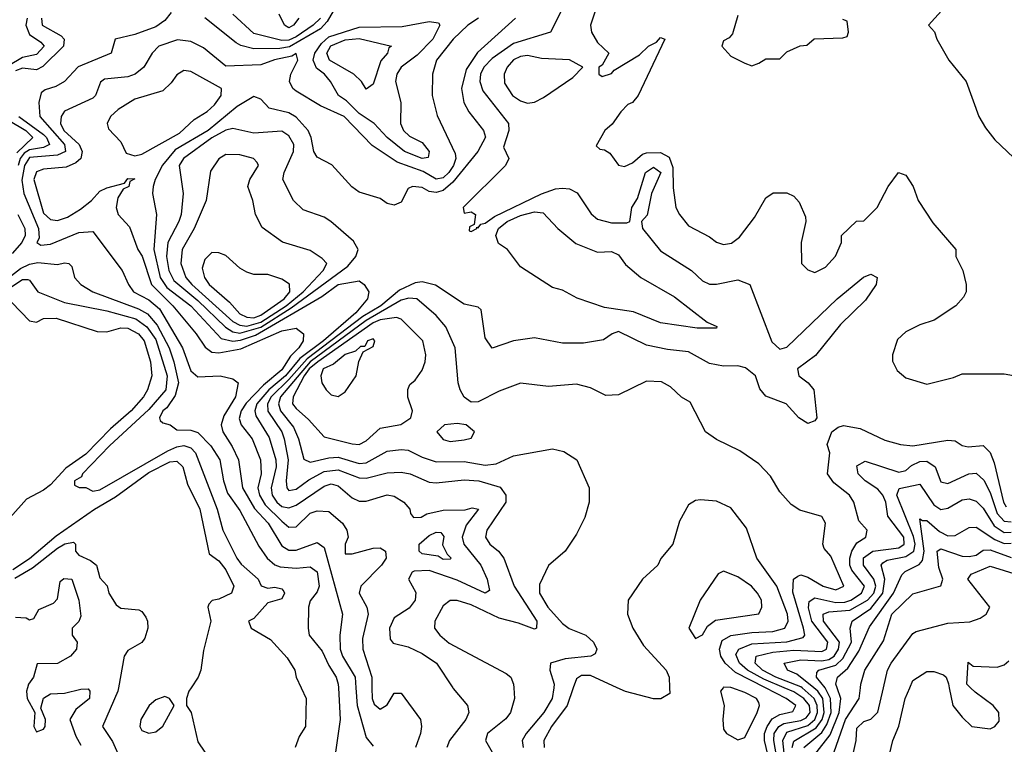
# Model space of a CAD drawing. Header units: inches. Extents: x 2348341 to 2479810, y 460419 to 613669.
# Tile 591 of 656: x 2440202 to 2443011, y 569839 to 571906. Entities that reach past the tile are written whole.
import ezdxf

# ---------------------------------------------------------------- set-up
doc = ezdxf.new("R2010")
doc.units = ezdxf.units.IN
doc.header["$MEASUREMENT"] = 0
doc.layers.add('C4546', color=7, linetype='Continuous')
doc.layers.add('C4547', color=7, linetype='Continuous')

msp = doc.modelspace()

# ---------------------------------------------------------------- linework, layer by layer
at = {"layer": 'C4546', "color": 2}
for points, elevation in [([(2440223.9, 570000), (2440221, 569990), (2440222.8, 569970), (2440244.7, 569930), (2440242, 569890), (2440250, 569874), (2440270, 569882), (2440274, 569890), (2440275.3, 569910), (2440262, 569942), (2440269.2, 569970.8), (2440290, 569982.8), (2440330, 569984.9), (2440376, 569996), (2440396.9, 569996.9), (2440402, 569990), (2440401, 569970), (2440361.7, 569938.3), (2440344.9, 569910), (2440361.7, 569861.7), (2440376.3, 569836.3)], 26), ([(2440483.5, 570000), (2440481.7, 569990), (2440438.4, 569890), (2440466.5, 569846.5), (2440490, 569794)], 30), ([(2440691.2, 570000), (2440684.7, 569990), (2440678, 569970), (2440678, 569950), (2440691, 569930), (2440710, 569846), (2440730, 569816)], 34), ([(2441004.8, 570000), (2441018.8, 569970), (2441017.3, 569890), (2440998.8, 569861.2), (2440987.3, 569830)], 38), ([(2441110.9, 570000), (2441115.8, 569910), (2441102, 569810)], 42), ([(2441161, 570000), (2441164.2, 569950), (2441190, 569858), (2441210, 569834)], 46), ([(2441206.7, 570000), (2441207.2, 569970), (2441213.2, 569953.2), (2441230, 569938.8), (2441250, 569951), (2441270, 569984.7), (2441290, 569984.7), (2441345.5, 569910), (2441348.4, 569890), (2441344.9, 569870), (2441330.5, 569830)], 50), ([(2441437.6, 570000), (2441438.5, 569998.5), (2441479.1, 569950), (2441483, 569930), (2441474.9, 569910), (2441428, 569850), (2441420.5, 569830)], 54), ([(2441611.4, 570000), (2441613.4, 569970), (2441602, 569930), (2441588.5, 569911.5), (2441536, 569870), (2441531, 569850), (2441553.4, 569810)], 58), ([(2441725.3, 570000), (2441721.1, 569970), (2441697.4, 569930), (2441646.7, 569870), (2441635.3, 569850), (2441638, 569830)], 62), ([(2441780.8, 570000), (2441763.2, 569950), (2441719, 569890), (2441697, 569850), (2441697.6, 569830)], 66), ([(2442055.6, 570000), (2442056, 569984), (2442031.1, 569968.9), (2442010, 569969), (2441930, 569989.2), (2441906.2, 570000)], 66), ([(2442208.5, 570000), (2442201, 569990), (2442211, 569950), (2442207.3, 569910), (2442210, 569882), (2442218, 569870), (2442250, 569851.3), (2442270, 569858), (2442306, 569930), (2442312.7, 569950), (2442310, 569958), (2442304, 569970), (2442270, 569986.6), (2442233.3, 570000)], 70), ([(2442341, 569790), (2442326.5, 569850), (2442326.5, 569870), (2442333.7, 569890), (2442348.7, 569911.3), (2442370, 569924.3), (2442407.5, 569932.5), (2442415.8, 569950), (2442388, 569970), (2442329.8, 570000)], 66), ([(2442384.9, 569670), (2442352.9, 569850), (2442354.1, 569870), (2442367.1, 569890), (2442381.5, 569898.5), (2442430, 569906.5), (2442445.2, 569914.8), (2442456.4, 569930), (2442454.6, 569950), (2442438.9, 569970), (2442410, 569988.4), (2442382.3, 570000)], 62), ([(2442388.9, 569750), (2442378.4, 569850), (2442390, 569873.4), (2442450, 569892.9), (2442470, 569909.4), (2442478, 569930), (2442477.1, 569950), (2442468.5, 569970), (2442433.7, 570000)], 58), ([(2442405.7, 569830), (2442410, 569847.7), (2442474.2, 569885.8), (2442490.6, 569909.4), (2442497.1, 569930), (2442492.6, 569970), (2442479.1, 569990), (2442466.9, 570000)], 54), ([(2442438.4, 569830), (2442490, 569872.7), (2442504.7, 569895.3), (2442516.6, 569930), (2442514.9, 569970), (2442499.7, 569999.7), (2442499.5, 570000)], 50), ([(2442469.8, 569810), (2442513.8, 569866.1), (2442539.2, 569930), (2442544.4, 569970), (2442533.4, 570000)], 46), ([(2442498.2, 569741.8), (2442558, 569910), (2442596.9, 569970), (2442600.2, 570000)], 42), ([(2442575.1, 569790), (2442588, 569850), (2442590, 569884.7), (2442610, 569904), (2442630, 569910.4), (2442649.7, 569930.3), (2442665.8, 570000)], 38), ([(2442659, 569710), (2442692.3, 569850), (2442709.6, 569890.3), (2442727.8, 569970), (2442740.9, 570000)], 34), ([(2442853.5, 570000), (2442864, 569950), (2442890, 569916), (2442918, 569890), (2442970, 569883), (2442984, 569890), (2442995.6, 569904.4), (2442995.1, 569930), (2442979, 569950), (2442927.3, 569987.3), (2442914.3, 570000)], 34)]:
    msp.add_lwpolyline(points, dxfattribs=dict(at, elevation=elevation))
at = {"layer": 'C4546', "color": 2, "elevation": 34}
msp.add_lwpolyline([(2440615.5, 569975.5), (2440590, 569966), (2440570.8, 569950), (2440547.7, 569910), (2440544.9, 569890), (2440550, 569878), (2440570, 569870.8), (2440590, 569874.8), (2440610, 569891), (2440642, 569950), (2440629.1, 569969.1)], close=True, dxfattribs=at)
at = {"layer": 'C4547', "color": 2}
for points, elevation in [([(2441095.7, 571930), (2441079.2, 571900.8), (2441060.2, 571879.8), (2440971.7, 571828.3), (2440943.4, 571823.4), (2440870, 571823.1), (2440832.2, 571832.2), (2440819.7, 571839.7), (2440730, 571911.2)], 46), ([(2441746, 571930), (2441716, 571870), (2441610, 571837.6), (2441550, 571794.8), (2441525.5, 571770), (2441516.1, 571750), (2441514.7, 571730), (2441522.7, 571702.7), (2441596.5, 571610), (2441597, 571590), (2441582, 571542), (2441597.3, 571510), (2441587.3, 571490), (2441466.8, 571370), (2441470, 571354), (2441490, 571358), (2441502, 571350), (2441498, 571322), (2441485.4, 571314.6), (2441483.6, 571303.6), (2441490, 571302), (2441506, 571310), (2441506, 571314), (2441510, 571312), (2441517.2, 571322.8), (2441530, 571325.5), (2441555.9, 571344.1), (2441690, 571409.2), (2441730, 571423.6), (2441750, 571425.7), (2441770, 571423.1), (2441792, 571412), (2441832.5, 571352.5), (2441850, 571337.3), (2441890, 571326.4), (2441933.6, 571326.4), (2441942, 571330), (2441947.8, 571370), (2441964.2, 571395.8), (2441986.6, 571470), (2442010, 571485.2), (2442031, 571470), (2442003.8, 571410), (2441991.8, 571348.2), (2441976, 571330), (2441978.8, 571310), (2442030, 571246.8), (2442118, 571190), (2442150, 571161), (2442170, 571151.3), (2442190, 571151), (2442250, 571164), (2442284.7, 571150), (2442347.4, 570987.4), (2442370, 570966.4), (2442390, 570972), (2442533.5, 571110), (2442608.6, 571171.4), (2442630, 571180.2), (2442648.2, 571170), (2442644.9, 571150), (2442614.6, 571105.4), (2442543.6, 571036.4), (2442472.1, 570948), (2442420.7, 570910), (2442424, 570890), (2442450.8, 570870), (2442467.7, 570850), (2442476, 570770), (2442470, 570762), (2442450, 570754), (2442424, 570770), (2442388.7, 570810), (2442330, 570832.3), (2442312.8, 570852.8), (2442300.7, 570890), (2442272.6, 570912.6), (2442250, 570918.7), (2442210, 570917.6), (2442170, 570925.1), (2442110, 570958), (2442050, 570964.7), (2441990, 570977.6), (2441910, 571016), (2441892, 571010), (2441867.1, 570992.9), (2441810, 570982.7), (2441750, 570982.7), (2441670, 570998), (2441610.5, 570989.5), (2441550, 570969), (2441530, 570998), (2441518, 571078), (2441510, 571086), (2441470, 571094), (2441388.1, 571148.1), (2441350, 571158), (2441330, 571155.4), (2441285.5, 571134.5), (2441231.8, 571090), (2441180.5, 571059.5), (2441021.6, 570938.4), (2440970, 570879.1), (2440918.9, 570830), (2440908.7, 570810), (2440909.5, 570789.5), (2440950, 570730.4), (2440955.9, 570710), (2440967.7, 570650), (2440962, 570590), (2440963.7, 570570), (2440970, 570563.1), (2440990, 570566.3), (2441026.3, 570593.7), (2441070, 570616.8), (2441110, 570622), (2441170, 570598.6), (2441190, 570598), (2441250, 570613.7), (2441290, 570615.3), (2441316, 570610), (2441370, 570586.4), (2441390, 570584.4), (2441470, 570593.4), (2441512, 570590), (2441572.8, 570572.7), (2441588.2, 570550), (2441588.2, 570530), (2441534.4, 570450), (2441530.4, 570430), (2441543, 570410), (2441567.7, 570390), (2441583, 570370), (2441612.4, 570290), (2441677.1, 570190), (2441676, 570170), (2441670, 570167.3), (2441624.7, 570184.7), (2441570, 570198.4), (2441490, 570236.9), (2441450, 570249.5), (2441430, 570249.2), (2441410, 570234), (2441386, 570190), (2441385.5, 570170), (2441400.5, 570150), (2441427.1, 570127.1), (2441590, 570040.7), (2441602.8, 570030), (2441610.7, 570010), (2441611.4, 570000)], 58), ([(2441843.8, 571930), (2441830.5, 571890), (2441833, 571870), (2441850, 571841), (2441882, 571810), (2441863.6, 571776.4), (2441854, 571770), (2441854, 571750), (2441863.6, 571743.6), (2441890, 571752), (2441898, 571762), (2441970, 571806), (2441995.3, 571830), (2442018.6, 571841.4), (2442030, 571854.8), (2442042, 571850), (2441966, 571690), (2441950.3, 571669.7), (2441936.3, 571663.7), (2441916.8, 571643.2), (2441892.2, 571607.8), (2441870.8, 571590), (2441846.4, 571546.4), (2441856.9, 571536.9), (2441870, 571534.8), (2441885.2, 571525.2), (2441910, 571491.3), (2441926.8, 571486.8), (2441950, 571497.3), (2441978, 571522), (2441990, 571526), (2442030, 571526.7), (2442054.1, 571514.1), (2442064.6, 571484.6), (2442066, 571426), (2442074, 571370), (2442084, 571350), (2442110, 571318), (2442170, 571286.8), (2442190, 571270.8), (2442210, 571264.9), (2442232, 571268), (2442254.8, 571285.2), (2442298.4, 571341.6), (2442330, 571398), (2442351.6, 571411.6), (2442390, 571412), (2442410, 571402), (2442425.4, 571385.4), (2442443.6, 571343.6), (2442444.7, 571330), (2442430.8, 571270), (2442432, 571210), (2442450, 571192), (2442470, 571184.7), (2442500.4, 571199.6), (2442528.9, 571231.1), (2442546, 571270), (2442546, 571290), (2442589.1, 571330.9), (2442610, 571332), (2442648, 571370), (2442679, 571430), (2442708.7, 571470), (2442730, 571462), (2442751, 571430), (2442764.7, 571390), (2442806.4, 571326.4), (2442872, 571250), (2442872, 571230), (2442892, 571190), (2442902, 571150), (2442902, 571130), (2442894, 571114), (2442872, 571090), (2442810.9, 571049.1), (2442770, 571035.3), (2442730, 571015.3), (2442706.4, 570993.6), (2442691.3, 570950), (2442691.6, 570931.6), (2442705.4, 570905.4), (2442730, 570884.7), (2442790, 570866), (2442865.4, 570885.4), (2442890, 570896), (2443010, 570896), (2443090, 570881)], 62), ([(2442839.8, 571940.2), (2442794, 571890), (2442811.6, 571871.6), (2442818, 571850), (2442852, 571790), (2442902, 571730), (2442938, 571630), (2442956.9, 571596.9), (2442983.5, 571563.5), (2443090, 571462)], 66), ([(2440222.6, 571910), (2440218.9, 571890), (2440230, 571863.6), (2440262, 571842), (2440271.7, 571830), (2440250, 571806.2), (2440210, 571797.8), (2440170, 571774.3)], 38), ([(2440264.4, 571910), (2440265.7, 571890), (2440320.2, 571860.2), (2440328.8, 571850), (2440326.3, 571830), (2440267.3, 571772.7), (2440250, 571763.1), (2440210, 571767.9), (2440190, 571760.3)], 42), ([(2440633.7, 571926.3), (2440616.1, 571903.9), (2440590, 571885.1), (2440530, 571863.6), (2440474, 571850), (2440462.8, 571810), (2440368.8, 571771.2), (2440330, 571729.3), (2440304.7, 571715.3), (2440274, 571706), (2440262.9, 571697.1), (2440256.4, 571670), (2440258.7, 571630), (2440329.2, 571550), (2440332.8, 571530), (2440310, 571519.1), (2440230, 571512.7), (2440215, 571490), (2440208.2, 571448.2), (2440213.5, 571410), (2440255.3, 571310), (2440257.3, 571282.7), (2440251, 571270), (2440262.4, 571262.4), (2440290, 571265.7), (2440370, 571298.7), (2440410, 571302), (2440494, 571190), (2440512.2, 571150), (2440526.4, 571130), (2440570, 571106.9), (2440600.8, 571080.8), (2440665.8, 570970), (2440690, 570904), (2440710, 570887.3), (2440774, 570890), (2440810, 570881), (2440824.7, 570870), (2440817, 570830), (2440784.3, 570775.7), (2440776.9, 570750), (2440781.1, 570730), (2440808.3, 570688.3), (2440826, 570650), (2440836.9, 570570), (2440871.3, 570511.3), (2440910.2, 570470), (2440950, 570405.3), (2440970, 570392.9), (2440990, 570392.7), (2441050, 570414.4), (2441070, 570400.7), (2441123, 570210), (2441114.6, 570150), (2441116, 570110), (2441123.1, 570090), (2441159.1, 570030), (2441161, 570000)], 46), ([(2441510.2, 571909.8), (2441480.4, 571890), (2441438.7, 571850), (2441390.7, 571790), (2441379.1, 571750), (2441378, 571690), (2441392.5, 571632.5), (2441443.9, 571523.9), (2441445.7, 571510), (2441439.7, 571490), (2441426, 571470), (2441410, 571454.8), (2441390, 571450.9), (2441352.9, 571473), (2441279, 571499), (2441207, 571547), (2441127, 571630), (2441060.1, 571660.1), (2440990, 571702), (2440980.9, 571710), (2440971.8, 571730), (2440975.1, 571750), (2440995.4, 571790), (2440990, 571809), (2440978.2, 571801.8), (2440928.7, 571791.3), (2440890, 571776.8), (2440790, 571773.6), (2440726, 571826), (2440690, 571843.5), (2440651.8, 571848.2), (2440599.1, 571830), (2440579.3, 571810), (2440555.5, 571770), (2440530.7, 571750), (2440510, 571743), (2440443.9, 571736.1), (2440432.7, 571727.3), (2440418.4, 571690), (2440410, 571681.6), (2440330, 571644.5), (2440320.3, 571630), (2440318.3, 571610), (2440328.1, 571590), (2440371.5, 571550), (2440379.6, 571530), (2440375.8, 571510), (2440362, 571498), (2440334.7, 571485.3), (2440270, 571479.6), (2440250, 571472), (2440242, 571450), (2440270, 571354.4), (2440290, 571335.8), (2440310, 571333), (2440337.9, 571342.1), (2440375, 571365), (2440406.3, 571390), (2440430, 571416.4), (2440450, 571426.4), (2440500.4, 571439.6), (2440510, 571452.7), (2440530, 571452), (2440516, 571444), (2440513.4, 571430), (2440497.3, 571422.7), (2440482, 571398), (2440477.1, 571370), (2440483, 571350), (2440514.9, 571314.9), (2440538.7, 571250), (2440550.9, 571230.9), (2440577.6, 571150), (2440638.5, 571090), (2440704.9, 571010), (2440731.3, 570971.3), (2440750, 570957), (2440770, 570955.8), (2440832.8, 570967.2), (2440950, 571018.7), (2440990, 571026), (2441011, 571010), (2441010.7, 570990), (2440998.4, 570970), (2440973.9, 570946.1), (2440950, 570907.3), (2440896.9, 570863.1), (2440847.6, 570812.4), (2440833.8, 570790), (2440828.2, 570768.2), (2440834, 570750), (2440865.3, 570710), (2440888.8, 570650), (2440890.3, 570610.2), (2440880.7, 570570), (2440885.6, 570550), (2440902.1, 570522.1), (2440950, 570474.9), (2440970, 570458.7), (2440990, 570459.3), (2441030, 570498), (2441050, 570505.3), (2441083.4, 570503.4), (2441123, 570470), (2441134.9, 570450), (2441138.4, 570430), (2441130.6, 570410), (2441130, 570382), (2441150, 570382), (2441210, 570398.3), (2441230, 570399.5), (2441245.5, 570390), (2441247, 570370), (2441234, 570350), (2441174.9, 570290), (2441170.4, 570270), (2441192.4, 570230), (2441196, 570210), (2441179.5, 570140.5), (2441180.3, 570110), (2441206.3, 570030), (2441206.7, 570000)], 50), ([(2441616.3, 571910), (2441508.2, 571811.8), (2441475.9, 571764.1), (2441462, 571710), (2441468.5, 571670), (2441482.8, 571642.7), (2441524.9, 571590), (2441530.4, 571570.4), (2441508.9, 571530), (2441437.8, 571442.2), (2441410, 571418.7), (2441390, 571412.8), (2441370, 571416), (2441350, 571427.6), (2441322, 571430), (2441310, 571424), (2441290, 571385.2), (2441270, 571377.2), (2441250, 571381.2), (2441230, 571396), (2441170, 571414), (2441149.5, 571429.5), (2441091.9, 571491.9), (2441050, 571514), (2441040.9, 571530), (2441033.3, 571570), (2441024.7, 571590), (2440990, 571627.8), (2440970, 571640.5), (2440913.6, 571653.6), (2440890, 571679), (2440870, 571687), (2440822.2, 571657.8), (2440739.1, 571590), (2440645.7, 571534.3), (2440608.8, 571491.2), (2440587.9, 571450), (2440582.6, 571430), (2440580.4, 571410), (2440592.2, 571350), (2440584.7, 571250), (2440602.7, 571170), (2440621.6, 571141.6), (2440690.2, 571090), (2440776.8, 570996.8), (2440810, 570988.9), (2440831.5, 570991.5), (2440874.1, 571005.9), (2441063.8, 571116.2), (2441110.3, 571150.3), (2441170, 571161), (2441184.7, 571150), (2441198, 571130), (2441194, 571110), (2441160.3, 571070), (2441068.4, 570990), (2441001, 570939), (2440960.1, 570890), (2440912.5, 570850), (2440878.2, 570810), (2440872.1, 570790), (2440875.4, 570775.4), (2440913.8, 570713.9), (2440932.9, 570650), (2440933.7, 570630), (2440919.3, 570570), (2440922, 570550), (2440935.3, 570530), (2440950, 570517.6), (2440970, 570513.6), (2440990, 570521.3), (2441070, 570575.6), (2441090, 570581.7), (2441110, 570576.5), (2441150, 570541.6), (2441170, 570532.7), (2441190, 570532.7), (2441249.7, 570550.3), (2441270, 570546.4), (2441297.3, 570530), (2441314.8, 570510), (2441316.9, 570496.9), (2441325.4, 570485.4), (2441346.8, 570486.8), (2441363.6, 570496.4), (2441410, 570507.2), (2441472.3, 570507.7), (2441493, 570513), (2441510.4, 570510), (2441475.9, 570464.1), (2441464, 570430), (2441468.9, 570410), (2441517, 570350), (2441535.3, 570310), (2441542, 570278), (2441530, 570269.6), (2441450, 570307.4), (2441370, 570334.2), (2441327.5, 570332.5), (2441321, 570330), (2441310.7, 570310), (2441332.3, 570272.3), (2441330.4, 570250), (2441313, 570227), (2441270, 570199.3), (2441257.1, 570170), (2441258.8, 570138.8), (2441267.1, 570127.1), (2441310, 570117.3), (2441350, 570098), (2441390.7, 570070), (2441437.6, 570000)], 54), ([(2441059.8, 571910), (2441038.9, 571890), (2440990, 571856.7), (2440970, 571847.5), (2440950, 571846.5), (2440870, 571866.4), (2440810, 571921.3)], 42), ([(2440998, 571910), (2440982.8, 571890), (2440970, 571882.9), (2440957.2, 571890), (2440942, 571922)], 38), ([(2442250, 571918), (2442234.8, 571865.2), (2442226, 571854), (2442210, 571846), (2442204.7, 571830), (2442230, 571802), (2442270, 571782), (2442290, 571774), (2442310, 571782), (2442330, 571794), (2442370, 571794), (2442390, 571814), (2442428.4, 571831.6), (2442447.3, 571832.7), (2442468.4, 571851.6), (2442550, 571854), (2442562, 571858), (2442566, 571870), (2442562, 571902), (2442550, 571906)], 66), ([(2440170, 571619.5), (2440219.2, 571590), (2440239.6, 571570), (2440193.8, 571526.2)], 38), ([(2440199.6, 571630), (2440270, 571578.2), (2440278.5, 571570), (2440286.3, 571550), (2440270, 571541.3), (2440230, 571534.3), (2440214.8, 571525.2), (2440203.1, 571510), (2440197.4, 571490)], 42), ([(2440196.1, 571350), (2440216.2, 571310), (2440217.1, 571290), (2440207.7, 571270), (2440180.7, 571239.3)], 42), ([(2440170, 571169.5), (2440203.6, 571196.4), (2440230, 571208.6), (2440253, 571213), (2440310, 571207.3), (2440330, 571212.7), (2440342, 571210), (2440350, 571202), (2440358, 571170), (2440376, 571150), (2440410.7, 571130), (2440540.6, 571080.6), (2440566.6, 571066.6), (2440594, 571034), (2440628, 570970), (2440641.7, 570930), (2440654.3, 570870), (2440645.7, 570834.3), (2440621.6, 570798.4), (2440610.5, 570790), (2440600.7, 570770), (2440602.5, 570762.5), (2440610, 570756), (2440630.6, 570750.6), (2440650, 570736), (2440690, 570734.9), (2440710, 570728.5), (2440747.2, 570690), (2440772.9, 570650), (2440782.8, 570590), (2440794.8, 570554.8), (2440830, 570505.5), (2440883.9, 570403.9), (2440908, 570370), (2440930, 570350.4), (2440945, 570344.9), (2440990, 570341.1), (2441030, 570344.9), (2441050, 570330.7), (2441055.8, 570290), (2441050, 570274), (2441030, 570248), (2441025.5, 570230), (2441024.9, 570170), (2441028, 570150), (2441064.9, 570104.9), (2441083.4, 570063.4), (2441104.9, 570030), (2441110.3, 570010), (2441110.9, 570000)], 42), ([(2440176.9, 571143.1), (2440210, 571164.4), (2440224.5, 571164.5), (2440230, 571162.8), (2440253.4, 571130), (2440330, 571099), (2440450, 571075), (2440532.6, 571052.6), (2440564.5, 571030), (2440590, 570993.8), (2440622.2, 570890), (2440618.4, 570850), (2440570, 570793.6), (2440458.3, 570690), (2440380.5, 570610), (2440378, 570602), (2440358, 570590), (2440358, 570578), (2440371.6, 570571.6), (2440390, 570571.3), (2440410, 570561), (2440430, 570564.9), (2440624.3, 570675.7), (2440650, 570687.6), (2440670, 570691.1), (2440690, 570684.6), (2440702.8, 570670), (2440765.5, 570510), (2440781.1, 570450), (2440820.9, 570370), (2440833.1, 570353.1), (2440881.6, 570310), (2440890.6, 570290.6), (2440910, 570284.7), (2440930, 570286.8), (2440950, 570282.8), (2440954.9, 570274.9), (2440957.1, 570270), (2440950, 570254), (2440910, 570242), (2440870, 570198), (2440854, 570190), (2440862, 570170), (2440917.5, 570137.5), (2440965.2, 570085.2), (2440986.8, 570050), (2440990.8, 570030), (2441004.8, 570000)], 38), ([(2442382.3, 570000), (2442324.3, 570024.3), (2442278.2, 570050), (2442255, 570070), (2442245.2, 570094.8), (2442253.3, 570110), (2442290, 570125.2), (2442390, 570131), (2442436.5, 570143.5), (2442441.3, 570150), (2442437.4, 570170), (2442407.5, 570272.5), (2442409.6, 570310.3), (2442421.2, 570318.8), (2442430, 570322), (2442450, 570315.5), (2442494, 570290), (2442530, 570279.5), (2442553, 570290), (2442515.6, 570375.6), (2442497.2, 570397.2), (2442493.2, 570410), (2442500.9, 570470), (2442490, 570489), (2442427, 570507), (2442402.5, 570522.5), (2442370, 570559), (2442344.1, 570604.1), (2442310, 570639), (2442256, 570676), (2442190, 570708.7), (2442158, 570730), (2442114.6, 570814.6), (2442090, 570828.7), (2442058.6, 570858.6), (2442032.7, 570872.7), (2441990, 570875.1), (2441910, 570836), (2441873.6, 570833.6), (2441830, 570856), (2441790, 570866), (2441710, 570859.3), (2441630.7, 570869.3), (2441570, 570846), (2441510, 570816), (2441490, 570815.1), (2441470, 570829.3), (2441458, 570850), (2441452.3, 570870), (2441443.6, 570970), (2441417, 571030), (2441390, 571062), (2441334.5, 571110), (2441311.8, 571111.8), (2441290, 571105.5), (2441190, 571047.7), (2441030.1, 570930), (2440945.3, 570830), (2440940.2, 570810), (2440945.4, 570790), (2440983.1, 570743.1), (2440997.3, 570710), (2441012.2, 570652.2), (2441030, 570643.7), (2441083.5, 570656.5), (2441110, 570657.8), (2441170, 570639.7), (2441190, 570642), (2441250, 570674.6), (2441290, 570679.6), (2441310, 570678.3), (2441350, 570658.3), (2441390, 570644.9), (2441470, 570645.5), (2441530, 570634.7), (2441560.9, 570639.1), (2441610, 570661.6), (2441722, 570682), (2441754.4, 570674.4), (2441790.7, 570650.7), (2441826, 570570), (2441826, 570530), (2441814.4, 570485.6), (2441790, 570438), (2441758, 570390), (2441710, 570349), (2441685.1, 570294.9), (2441684.2, 570270), (2441708.8, 570230), (2441750, 570183.1), (2441769.2, 570169.2), (2441817.1, 570150), (2441838.7, 570130), (2441848.2, 570110), (2441843, 570097), (2441831.3, 570090), (2441757.8, 570082.3), (2441716, 570070), (2441714, 570050), (2441726.7, 570010), (2441725.3, 570000)], 62), ([(2440179, 571099), (2440230, 571046.8), (2440250, 571042.8), (2440270, 571053.4), (2440306, 571054), (2440423.2, 571016.8), (2440450, 571015.5), (2440490, 571026.7), (2440510, 571025.7), (2440540.3, 571010), (2440556.5, 570990), (2440574.9, 570930), (2440578.7, 570890), (2440566.7, 570850), (2440554.9, 570830), (2440519.5, 570790), (2440460.9, 570739.1), (2440390, 570666.6), (2440333.5, 570626.5), (2440290, 570579.3), (2440270, 570563.7), (2440221.5, 570538.5), (2440174.1, 570485.9)], 34), ([(2442433.7, 570000), (2442430, 570003.2), (2442358.9, 570030), (2442320.9, 570050), (2442299.7, 570070), (2442302.4, 570090), (2442350, 570102), (2442410, 570107), (2442490, 570103.2), (2442503.5, 570110), (2442507.6, 570130), (2442461.3, 570190), (2442452.1, 570227.9), (2442453.7, 570246.3), (2442470, 570256.9), (2442530, 570243.7), (2442555.5, 570244.5), (2442572.8, 570250), (2442603.5, 570270), (2442611.7, 570290), (2442576, 570336), (2442569.8, 570350), (2442569.8, 570370), (2442575.3, 570390), (2442590, 570413.4), (2442615.3, 570430), (2442619, 570450), (2442595.9, 570475.9), (2442580.9, 570530), (2442569.4, 570550), (2442524.7, 570584.8), (2442506.6, 570610), (2442513.2, 570670), (2442505.6, 570694.4), (2442519, 570730), (2442536.6, 570743.4), (2442552.1, 570747.9), (2442599.9, 570739.9), (2442670, 570706.8), (2442714.4, 570694.4), (2442750, 570690.4), (2442850, 570706), (2442870, 570704.7), (2442890, 570691.3), (2442907.1, 570687.1), (2442950, 570690.8), (2442970, 570671), (2442981.5, 570641.5), (2443008.6, 570530), (2443016.4, 570516.4)], 58), ([(2440182.2, 570337.8), (2440230, 570368.6), (2440306.1, 570433.9), (2440415.4, 570510), (2440474.8, 570545.2), (2440570, 570614), (2440630, 570644.4), (2440650, 570646.7), (2440666.7, 570630), (2440680.5, 570580.5), (2440716, 570510), (2440742, 570382), (2440770, 570362), (2440790, 570336.3), (2440812.4, 570290), (2440806, 570270), (2440770, 570252.7), (2440750.9, 570249.1), (2440741, 570239), (2440738, 570230), (2440746.8, 570190), (2440726, 570106), (2440718.8, 570050), (2440711, 570030), (2440691.2, 570000)], 34), ([(2442466.9, 570000), (2442419, 570039), (2442392.3, 570050), (2442382.7, 570070), (2442430, 570080.2), (2442490, 570077.3), (2442510, 570081), (2442524.8, 570090), (2442537.9, 570110), (2442540.6, 570130), (2442494.5, 570190), (2442494, 570210), (2442510, 570216.5), (2442570, 570221.5), (2442620.7, 570250), (2442638.3, 570270), (2442643.9, 570290), (2442638.6, 570310), (2442608.7, 570350), (2442609.2, 570370.8), (2442635.1, 570390), (2442710, 570399.3), (2442724.7, 570410), (2442723.8, 570430), (2442678, 570490), (2442672.8, 570530), (2442663.9, 570550), (2442650, 570566.9), (2442614, 570590), (2442593.3, 570610), (2442590, 570633.4), (2442613.6, 570646.4), (2442710, 570614.9), (2442730, 570619.5), (2442746.1, 570633.9), (2442770, 570645.8), (2442790, 570646.5), (2442813.4, 570630), (2442830, 570588), (2442850, 570582.4), (2442909.8, 570610.2), (2442930, 570612), (2442952.7, 570592.7), (2442970, 570557.1), (2442990, 570497), (2443010, 570475.6), (2443030, 570473.1)], 54), ([(2442499.5, 570000), (2442475.1, 570030), (2442476.2, 570043.8), (2442481.2, 570050), (2442530, 570065), (2442550, 570083.5), (2442575, 570130), (2442571.2, 570170), (2442576.2, 570190), (2442630, 570226.5), (2442664.1, 570270), (2442669.9, 570309.9), (2442659.7, 570350), (2442663.9, 570356.1), (2442676.1, 570363.9), (2442730, 570374.2), (2442752.2, 570390), (2442756.4, 570410), (2442751.7, 570431.7), (2442704.2, 570550), (2442711.1, 570568.9), (2442770, 570581.3), (2442810, 570522), (2442830, 570508.5), (2442850, 570512), (2442890, 570535.8), (2442910, 570539.5), (2442930, 570532.2), (2442950, 570512), (2442981.8, 570461.8), (2443010, 570443.2), (2443030, 570444.2)], 50), ([(2442329.8, 570000), (2442244.1, 570044.1), (2442214, 570070), (2442202.2, 570090), (2442198.2, 570110), (2442205.5, 570134.5), (2442230, 570149.1), (2442290, 570158), (2442350, 570160.2), (2442384.5, 570170), (2442394.5, 570190), (2442391.7, 570210), (2442361.5, 570290), (2442305.1, 570370), (2442275.6, 570455.6), (2442230, 570513.2), (2442190, 570532.7), (2442143.5, 570536.5), (2442130, 570534), (2442110, 570522), (2442084.5, 570475.5), (2442064.7, 570410), (2442031.1, 570368.9), (2442022, 570350), (2441978, 570310), (2441938, 570250), (2441936, 570210), (2441950.7, 570170), (2441980.9, 570120.9), (2442046, 570050), (2442054.8, 570030), (2442055.6, 570000)], 66), ([(2442533.4, 570000), (2442529.8, 570010), (2442535.1, 570030), (2442564.1, 570055.9), (2442595.4, 570104.6), (2442626.3, 570173.7), (2442694.8, 570270), (2442718, 570322), (2442728, 570332), (2442768.2, 570351.8), (2442776.9, 570363.1), (2442781.6, 570390), (2442770, 570482), (2442776.9, 570476.9), (2442790, 570477.1), (2442825.9, 570445.9), (2442850, 570433.4), (2442870, 570434.4), (2442910, 570457.1), (2442930, 570458.4), (2442983.2, 570423.2), (2443010, 570411.8), (2443030, 570412.7)], 46), ([(2440187.5, 570312.5), (2440238.1, 570341.9), (2440310, 570398.5), (2440330.4, 570410.4), (2440355.2, 570415.2), (2440361, 570410), (2440360.7, 570390), (2440370, 570378.8), (2440403.4, 570363.4), (2440421, 570350), (2440430, 570314), (2440450.9, 570290.9), (2440456, 570270), (2440476.8, 570236.8), (2440490, 570226.8), (2440542, 570222), (2440550, 570218), (2440561.4, 570201.4), (2440566.8, 570190), (2440567.3, 570170), (2440558.8, 570141.2), (2440550.5, 570129.5), (2440510, 570106.6), (2440499.5, 570090), (2440483.5, 570000)], 30), ([(2442600.2, 570000), (2442601.3, 570010), (2442613, 570050), (2442666.1, 570133.9), (2442689.8, 570210), (2442750, 570268), (2442830, 570291.3), (2442835.1, 570310), (2442823.5, 570343.5), (2442819.5, 570390), (2442830, 570396), (2442890, 570375.8), (2442910, 570374.3), (2442930, 570378.3), (2442950, 570392.6), (2442970, 570393.8), (2443030, 570371.3)], 42), ([(2442665.8, 570000), (2442677.4, 570050), (2442688.2, 570070), (2442750, 570154.8), (2442759.5, 570160.5), (2442850, 570184), (2442911.9, 570188.1), (2442941.5, 570198.5), (2442959, 570210), (2442969.2, 570230), (2442907, 570310), (2442916, 570324), (2442970, 570346.7), (2443050, 570322.3)], 38), ([(2440190, 570202), (2440219.8, 570199.8), (2440230, 570194), (2440242, 570198), (2440256.4, 570223.6), (2440298.6, 570241.4), (2440310, 570254), (2440317.2, 570302.8), (2440328, 570312), (2440350.4, 570310), (2440370.4, 570249.6), (2440375.9, 570204.1), (2440370.7, 570189.3), (2440351.3, 570170), (2440351.3, 570150), (2440366, 570130), (2440364, 570110), (2440346.8, 570090), (2440310, 570069.5), (2440252, 570068), (2440241, 570030), (2440226.8, 570010), (2440223.9, 570000)], 26), ([(2442914.3, 570000), (2442904, 570010), (2442907.3, 570072.7), (2442922, 570062), (2442990, 570058.8), (2443010, 570066), (2443023.2, 570076.8)], 34), ([(2442740.9, 570000), (2442750, 570021), (2442790, 570046.8), (2442810, 570046.8), (2442837.3, 570037.3), (2442844.7, 570030), (2442851.1, 570011.1), (2442853.5, 570000)], 34), ([(2441906.2, 570000), (2441830, 570034.7), (2441804.8, 570035.2), (2441790, 570026), (2441780.8, 570000)], 66), ([(2442233.3, 570000), (2442230, 570001.2), (2442210, 570002), (2442208.5, 570000)], 70)]:
    msp.add_lwpolyline(points, dxfattribs=dict(at, elevation=elevation))
for points, elevation in [([(2441350, 571509.8), (2441299.5, 571530), (2441250, 571569.7), (2441213.3, 571610), (2441170, 571638), (2441134.2, 571674.2), (2441111.6, 571690), (2441088, 571730), (2441071.3, 571750), (2441048, 571768), (2441039.3, 571790), (2441043.9, 571810), (2441062.3, 571837.7), (2441083.5, 571856.5), (2441170, 571884.2), (2441293.3, 571886.7), (2441370, 571900.3), (2441396.5, 571896.5), (2441400.5, 571890), (2441380.3, 571850), (2441335.2, 571804.8), (2441290.4, 571770), (2441278, 571750), (2441273.7, 571730), (2441288.8, 571670), (2441288.4, 571610), (2441297.1, 571590), (2441313.3, 571573.3), (2441350, 571555.3), (2441370.3, 571530), (2441367.3, 571512.7)], 46), ([(2441190, 571708), (2441177.2, 571730), (2441154.5, 571750), (2441085.4, 571790), (2441077.6, 571810), (2441089.1, 571830.9), (2441130, 571848.2), (2441170, 571851.9), (2441262, 571830), (2441254.8, 571825.2), (2441250.7, 571810), (2441231.7, 571788.3), (2441210, 571722)], 42), ([(2441650, 571804), (2441630, 571801), (2441610, 571791), (2441592, 571770), (2441583.8, 571750), (2441584.7, 571724.7), (2441607.3, 571690), (2441630, 571674), (2441650, 571667.7), (2441670, 571670.6), (2441695.8, 571684.2), (2441779.5, 571740.5), (2441808, 571770), (2441770, 571791.8), (2441690, 571795.6)], 62), ([(2440670, 571761.2), (2440650, 571749), (2440634.2, 571725.8), (2440610, 571702.7), (2440530, 571679.6), (2440482.8, 571650), (2440460.7, 571630), (2440450.8, 571610), (2440454.8, 571594.8), (2440490, 571557.3), (2440505.1, 571525.1), (2440530, 571517.7), (2440550, 571522), (2440657.6, 571582.4), (2440699.1, 571621), (2440736.5, 571643.5), (2440757.3, 571662.7), (2440776.2, 571690), (2440777, 571710), (2440690, 571758)], 54), ([(2440810, 571595.4), (2440790, 571590.7), (2440750, 571569), (2440668.9, 571510), (2440656.4, 571490), (2440668.4, 571410), (2440662, 571350), (2440656, 571330), (2440624.5, 571270), (2440620.2, 571230), (2440627.1, 571190), (2440641.5, 571161.5), (2440710, 571104.8), (2440788.5, 571028.5), (2440810, 571015.1), (2440830, 571011.2), (2440890, 571028.6), (2440976.4, 571083.5), (2441137.4, 571202.6), (2441160.5, 571230), (2441167, 571250), (2441153.8, 571273.8), (2441089, 571330), (2441070, 571342.7), (2441010, 571363.7), (2440982.7, 571390), (2440952.3, 571450), (2440956.2, 571470), (2440983.1, 571530), (2440983.5, 571550), (2440970, 571574.7), (2440950, 571588.2), (2440870, 571582)], 58), ([(2440790, 571521.2), (2440770, 571508.7), (2440746.2, 571473.8), (2440733.4, 571390), (2440699.6, 571310), (2440664.9, 571250), (2440661.8, 571210), (2440675.8, 571170), (2440692.4, 571150), (2440810, 571044.8), (2440830, 571034.3), (2440850, 571031.8), (2440890, 571043.2), (2440961.7, 571090), (2441010.6, 571130), (2441067.8, 571190), (2441078, 571210), (2441064.4, 571224.4), (2441030, 571247), (2440951.5, 571271.5), (2440893.4, 571313.4), (2440874.5, 571350), (2440867, 571390), (2440852.3, 571430), (2440858, 571450), (2440882.7, 571490), (2440878.9, 571498.9), (2440868.7, 571510), (2440830, 571520.7)], 62), ([(2441850, 571243.1), (2441890, 571244.9), (2441910, 571234.8), (2441930, 571207.3), (2441973.4, 571170), (2442070, 571115.3), (2442162.8, 571042.8), (2442190.5, 571030.5), (2442190, 571026), (2442134.4, 571025.6), (2442030, 571041.6), (2441952.8, 571072.8), (2441870, 571084.8), (2441791.9, 571111.9), (2441750, 571134.7), (2441722, 571142), (2441630, 571200.9), (2441593.6, 571250), (2441567.8, 571267.8), (2441559.8, 571290), (2441567.9, 571310), (2441592.2, 571330), (2441630, 571347.1), (2441670, 571357.7), (2441695.1, 571355.1), (2441737.3, 571310), (2441787.9, 571267.9)], 54), ([(2440750, 571242), (2440730, 571222), (2440722.5, 571197.5), (2440728.5, 571170), (2440742.6, 571150), (2440800.2, 571100.2), (2440830, 571067.2), (2440850, 571057.2), (2440870, 571055.4), (2440890, 571063.3), (2440956.5, 571110), (2440972.1, 571130), (2440971.3, 571151.3), (2440950, 571166), (2440910, 571179.3), (2440870, 571179), (2440850, 571185.2), (2440830, 571197.2), (2440790, 571233.2), (2440770, 571241.2)], 66), ([(2441276.6, 571056.6), (2441230, 571049.9), (2441210, 571041.2), (2441052.6, 570930), (2441027.8, 570910), (2441013.5, 570890), (2440981.5, 570830), (2440980.3, 570810), (2440990, 570796.4), (2441025.4, 570765.4), (2441070, 570716.3), (2441150, 570695.8), (2441170, 570694.4), (2441190, 570704.4), (2441230, 570740.5), (2441289.1, 570750.9), (2441318, 570770), (2441322, 570790), (2441309.1, 570829.1), (2441309.2, 570850.8), (2441314.6, 570865.4), (2441330, 570878), (2441350, 570906), (2441358, 570930), (2441360.7, 570950), (2441351.8, 570990), (2441290, 571051.8)], 66), ([(2441210, 570995.3), (2441194, 570990), (2441186, 570974), (2441174, 570974), (2441159.8, 570960.2), (2441130, 570951.1), (2441096.5, 570923.5), (2441067.2, 570910), (2441060.7, 570890), (2441064, 570870), (2441076, 570850), (2441090, 570836), (2441110, 570831.3), (2441130, 570844.7), (2441161.2, 570890), (2441168.9, 570931.1), (2441182, 570958), (2441210, 570974), (2441215.3, 570990)], 70), ([(2441450, 570754), (2441414, 570750), (2441392, 570730), (2441410, 570708), (2441430, 570703), (2441470, 570707.7), (2441490, 570712), (2441499, 570730), (2441475.3, 570750)], 66), ([(2441410, 570366.3), (2441395.9, 570375.9), (2441350, 570382.4), (2441341.6, 570390), (2441341.3, 570410), (2441370, 570434.9), (2441390, 570443.8), (2441402.8, 570442.8), (2441411.7, 570431.7), (2441408.3, 570408.3), (2441420.9, 570380.9), (2441433, 570370), (2441430, 570366.6)], 50), ([(2442210, 570333.2), (2442194.4, 570325.6), (2442142.8, 570250), (2442111, 570170), (2442130, 570141), (2442150, 570151.3), (2442164.1, 570175.9), (2442187, 570193), (2442310, 570211.3), (2442319.3, 570230), (2442318, 570250), (2442306.6, 570270), (2442289.3, 570290), (2442250, 570317)], 70)]:
    msp.add_lwpolyline(points, close=True, dxfattribs=dict(at, elevation=elevation))

doc.saveas('drawing.dxf')
